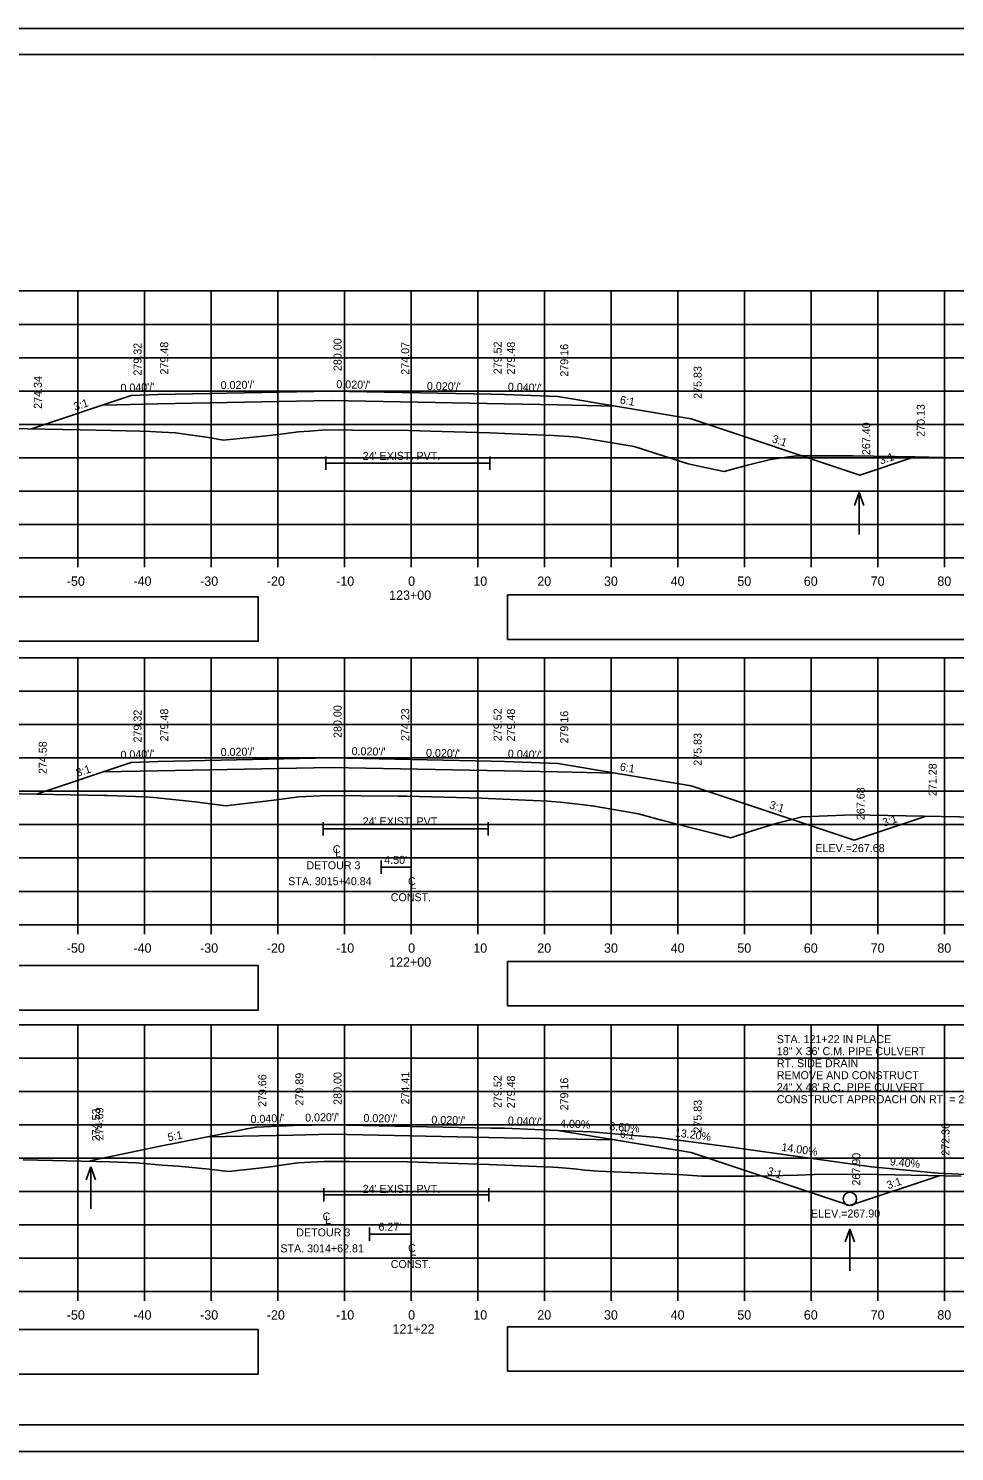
# Model space of a CAD drawing. Extents: x 285 to 4233, y -659 to 3710.
# Drawn here: x 2502.1 to 2641, y 1042.9 to 1256.2 of the extents above; entities that cross this region are included whole.
import ezdxf

# ---------------------------------------------------------------- set-up
doc = ezdxf.new("R2010")
doc.units = 0
for name, color, linetype in [('R_Alt Surface', 7, 'Continuous'), ('R_Axis', 7, 'Continuous'), ('R_Axis Annot', 7, 'Continuous'), ('R_Border', 7, 'Continuous'), ('R_Drive', 7, 'Continuous'), ('R_Exist Surface', 7, 'Continuous'), ('R_Fin Surface', 7, 'Continuous'), ('R_Grid', 7, 'Continuous'), ('R_No Plot', 7, 'Continuous'), ('R_Water', 7, 'Continuous'), ('R_Water Annot', 7, 'Continuous'), ('R_Xsect Elev', 7, 'Continuous'), ('R_Xsect Slope', 7, 'Continuous')]:
    doc.layers.add(name, color=color, linetype=linetype)

msp = doc.modelspace()

# ---------------------------------------------------------------- linework, layer by layer
at = {"layer": 'R_Alt Surface'}
for points in [[(2513.23, 1199.74), (2521.5, 1199.91), (2547.5, 1200.42), (2573.5, 1199.91), (2581.5, 1199.75), (2590.07, 1199.57)], [(2546.7, 1192.04), (2546.7, 1190.04)], [(2546.7, 1191.04), (2571.3, 1191.04)], [(2571.3, 1192.04), (2571.3, 1190.04)], [(2513.23, 1144.74), (2521.5, 1144.91), (2547.5, 1145.42), (2573.5, 1144.91), (2581.5, 1144.75), (2590.07, 1144.57)], [(2546.3, 1137.21), (2546.3, 1135.21)], [(2571.02, 1137.21), (2571.02, 1135.21)], [(2546.3, 1136.21), (2571.02, 1136.21)], [(2555, 1131.45), (2555, 1129.45)], [(2559.5, 1131.45), (2559.5, 1129.45)], [(2555, 1130.45), (2559.5, 1130.45)], [(2529.1, 1090.06), (2541.78, 1090.31), (2547.5, 1090.42), (2573.5, 1089.91), (2581.5, 1089.75), (2590.07, 1089.57)], [(2546.39, 1082.36), (2546.39, 1080.36)], [(2571.15, 1082.36), (2571.15, 1080.36)], [(2546.39, 1081.36), (2571.15, 1081.36)], [(2553.23, 1076.45), (2553.23, 1074.45)], [(2553.23, 1075.45), (2559.5, 1075.45)], [(2559.5, 1076.45), (2559.5, 1074.45)]]:
    msp.add_lwpolyline(points, dxfattribs=at)
at = {"layer": 'R_Axis'}
for p, q in [((2409.5, 1176.84), (2709.5, 1176.84)), ((2509.5, 1175.44), (2509.5, 1176.84)), ((2519.5, 1175.44), (2519.5, 1176.84)), ((2529.5, 1175.44), (2529.5, 1176.84)), ((2539.5, 1175.44), (2539.5, 1176.84)), ((2549.5, 1175.44), (2549.5, 1176.84)), ((2559.5, 1175.44), (2559.5, 1176.84)), ((2569.5, 1175.44), (2569.5, 1176.84)), ((2579.5, 1175.44), (2579.5, 1176.84)), ((2589.5, 1175.44), (2589.5, 1176.84)), ((2599.5, 1175.44), (2599.5, 1176.84)), ((2609.5, 1175.44), (2609.5, 1176.84)), ((2619.5, 1175.44), (2619.5, 1176.84)), ((2629.5, 1175.44), (2629.5, 1176.84)), ((2639.5, 1175.44), (2639.5, 1176.84)), ((2409.5, 1121.84), (2709.5, 1121.84)), ((2509.5, 1120.44), (2509.5, 1121.84)), ((2519.5, 1120.44), (2519.5, 1121.84)), ((2529.5, 1120.44), (2529.5, 1121.84)), ((2539.5, 1120.44), (2539.5, 1121.84)), ((2549.5, 1120.44), (2549.5, 1121.84)), ((2559.5, 1120.44), (2559.5, 1121.84)), ((2569.5, 1120.44), (2569.5, 1121.84)), ((2579.5, 1120.44), (2579.5, 1121.84)), ((2589.5, 1120.44), (2589.5, 1121.84)), ((2599.5, 1120.44), (2599.5, 1121.84)), ((2609.5, 1120.44), (2609.5, 1121.84)), ((2619.5, 1120.44), (2619.5, 1121.84)), ((2629.5, 1120.44), (2629.5, 1121.84)), ((2639.5, 1120.44), (2639.5, 1121.84)), ((2409.5, 1066.84), (2709.5, 1066.84)), ((2509.5, 1065.44), (2509.5, 1066.84)), ((2519.5, 1065.44), (2519.5, 1066.84)), ((2529.5, 1065.44), (2529.5, 1066.84)), ((2539.5, 1065.44), (2539.5, 1066.84)), ((2549.5, 1065.44), (2549.5, 1066.84)), ((2559.5, 1065.44), (2559.5, 1066.84)), ((2569.5, 1065.44), (2569.5, 1066.84)), ((2579.5, 1065.44), (2579.5, 1066.84)), ((2589.5, 1065.44), (2589.5, 1066.84)), ((2599.5, 1065.44), (2599.5, 1066.84)), ((2609.5, 1065.44), (2609.5, 1066.84)), ((2619.5, 1065.44), (2619.5, 1066.84)), ((2629.5, 1065.44), (2629.5, 1066.84)), ((2639.5, 1065.44), (2639.5, 1066.84))]:
    msp.add_line(p, q, dxfattribs=at)
at = {"layer": 'R_Axis Annot'}
for points in [[(2573.96, 1164.61), (2714.32, 1164.61), (2714.32, 1171.27), (2573.96, 1171.27)], [(2408.87, 1164.34), (2536.56, 1164.34), (2536.56, 1170.99), (2408.87, 1170.99)], [(2573.96, 1109.69), (2714.32, 1109.69), (2714.32, 1116.34), (2573.96, 1116.34)], [(2408.87, 1109.04), (2536.56, 1109.04), (2536.56, 1115.7), (2408.87, 1115.7)], [(2408.87, 1054.48), (2536.56, 1054.48), (2536.56, 1061.13), (2408.87, 1061.13)], [(2573.96, 1054.91), (2714.32, 1054.91), (2714.32, 1061.56), (2573.96, 1061.56)]]:
    msp.add_lwpolyline(points, close=True, dxfattribs=at)
at = {"layer": 'R_Border'}
for p, q in [((2401.5, 1252.3), (2717.68, 1252.3)), ((2554.02, 1252.04), (2554.02, 1252.04)), ((2554.02, 1252.04), (2554.02, 1252.04)), ((2717.68, 1046.84), (2401.5, 1046.84))]:
    msp.add_line(p, q, dxfattribs=at)
at = {"layer": 'R_Drive'}
for p, q in [((2581.5, 1091), (2586.5, 1090.8)), ((2586.5, 1090.8), (2596.5, 1089.94)), ((2596.5, 1089.94), (2606.41, 1088.63)), ((2606.41, 1088.63), (2628.53, 1085.54)), ((2628.53, 1085.54), (2638.53, 1084.6)), ((2638.53, 1084.6), (2649.02, 1084.09))]:
    msp.add_line(p, q, dxfattribs=at)
at = {"layer": 'R_Exist Surface'}
for points in [[(2499.31, 1196.25), (2509.84, 1196.04), (2514.51, 1195.94), (2518.86, 1195.82), (2520.39, 1195.78), (2522.08, 1195.7), (2524.14, 1195.59), (2528.76, 1194.91), (2529.1, 1194.87), (2529.68, 1194.76), (2531.28, 1194.48), (2536.31, 1194.99), (2538.7, 1195.23), (2539.12, 1195.28), (2540.27, 1195.42), (2542.61, 1195.72), (2544.22, 1195.84), (2546.7, 1196.04), (2550.68, 1196), (2559.14, 1195.92), (2564.1, 1195.79), (2571.3, 1195.59), (2575.79, 1195.4), (2580.85, 1195.17), (2583.14, 1195.03), (2584.4, 1194.94), (2586.33, 1194.63), (2592.93, 1193.54), (2597.42, 1192.07), (2601.02, 1190.94), (2603.79, 1190.34), (2606.45, 1189.76), (2609.95, 1190.71), (2613.36, 1191.58), (2616.11, 1191.97), (2617.31, 1192.11), (2619.5, 1192.14), (2625.76, 1192.13), (2635.1, 1191.97), (2647.54, 1191.68)], [(2498.25, 1141.52), (2513.5, 1141.23), (2513.95, 1141.22), (2519.55, 1141.03), (2520.88, 1140.89), (2527.11, 1140.26), (2531.31, 1139.71), (2531.78, 1139.65), (2532.49, 1139.74), (2539.32, 1140.58), (2541.87, 1140.92), (2542.58, 1141.01), (2545.82, 1141.18), (2546.3, 1141.21), (2557.56, 1141.11), (2558.84, 1141.09), (2569.99, 1140.79), (2571.02, 1140.77), (2580.03, 1140.35), (2580.54, 1140.33), (2581.89, 1140.19), (2585.4, 1139.83), (2586.95, 1139.61), (2593.57, 1138.48), (2597.06, 1137.52), (2601.36, 1136.4), (2604.94, 1135.5), (2607.41, 1134.86), (2610.8, 1135.97), (2614.39, 1137.07), (2616.17, 1137.53), (2618.11, 1138.02), (2624.43, 1138.27), (2626.16, 1138.33), (2628.31, 1138.27), (2647.07, 1137.93)], [(2501.28, 1086.58), (2512.23, 1086.35), (2514.28, 1086.28), (2518.26, 1086.15), (2522.14, 1085.81), (2524.55, 1085.64), (2529.19, 1085.18), (2532.11, 1084.85), (2536.18, 1085.28), (2538.41, 1085.53), (2540.04, 1085.77), (2542.49, 1086.14), (2543.51, 1086.2), (2546.39, 1086.36), (2550.23, 1086.34), (2558.92, 1086.27), (2563.43, 1086.13), (2571.15, 1085.91), (2579.48, 1085.52), (2580.73, 1085.47), (2581.56, 1085.42), (2583.92, 1085.26), (2585.6, 1085.03), (2587.56, 1084.9), (2599.55, 1084.37), (2603.08, 1084.16), (2610.83, 1084.15), (2617.5, 1084.3), (2619.95, 1084.37), (2624.89, 1084.43), (2626.45, 1084.4), (2626.45, 1084.44), (2629.52, 1084.4), (2641.97, 1084.13)]]:
    msp.add_lwpolyline(points, dxfattribs=at)
at = {"layer": 'R_Fin Surface'}
for points in [[(2502.55, 1196.18), (2517.5, 1201.16), (2521.5, 1201.32), (2547.5, 1201.84), (2571.5, 1201.36), (2573.5, 1201.32), (2581.5, 1201), (2601.5, 1197.67), (2626.79, 1189.24), (2634.97, 1191.97)], [(2503.28, 1141.42), (2517.5, 1146.16), (2521.5, 1146.32), (2547.5, 1146.84), (2571.5, 1146.36), (2573.5, 1146.32), (2581.5, 1146), (2601.5, 1142.67), (2625.95, 1134.52), (2636.75, 1138.12)], [(2511.28, 1086.37), (2511.78, 1086.54), (2521.58, 1088.58), (2531.97, 1090.66), (2534.84, 1091.24), (2536.22, 1091.51), (2540.81, 1091.69), (2541.78, 1091.73), (2547.5, 1091.84), (2571.5, 1091.36), (2573.5, 1091.32), (2581.5, 1091), (2601.5, 1087.67), (2625.29, 1079.74), (2638.68, 1084.2)]]:
    msp.add_lwpolyline(points, dxfattribs=at)
at = {"layer": 'R_Grid'}
for p, q in [((2409.5, 1216.84), (2709.5, 1216.84)), ((2509.5, 1176.84), (2509.5, 1216.84)), ((2519.5, 1176.84), (2519.5, 1216.84)), ((2529.5, 1176.84), (2529.5, 1216.84)), ((2539.5, 1176.84), (2539.5, 1216.84)), ((2549.5, 1176.84), (2549.5, 1216.84)), ((2559.5, 1176.84), (2559.5, 1216.84)), ((2569.5, 1176.84), (2569.5, 1216.84)), ((2579.5, 1176.84), (2579.5, 1216.84)), ((2589.5, 1176.84), (2589.5, 1216.84)), ((2599.5, 1176.84), (2599.5, 1216.84)), ((2609.5, 1176.84), (2609.5, 1216.84)), ((2619.5, 1176.84), (2619.5, 1216.84)), ((2629.5, 1176.84), (2629.5, 1216.84)), ((2639.5, 1176.84), (2639.5, 1216.84)), ((2409.5, 1211.84), (2709.5, 1211.84)), ((2409.5, 1206.84), (2709.5, 1206.84)), ((2409.5, 1201.84), (2709.5, 1201.84)), ((2409.5, 1196.84), (2709.5, 1196.84)), ((2409.5, 1191.84), (2709.5, 1191.84)), ((2409.5, 1186.84), (2709.5, 1186.84)), ((2409.5, 1181.84), (2709.5, 1181.84)), ((2409.5, 1176.84), (2709.5, 1176.84)), ((2409.5, 1161.84), (2709.5, 1161.84)), ((2509.5, 1121.84), (2509.5, 1161.84)), ((2519.5, 1121.84), (2519.5, 1161.84)), ((2529.5, 1121.84), (2529.5, 1161.84)), ((2539.5, 1121.84), (2539.5, 1161.84)), ((2549.5, 1121.84), (2549.5, 1161.84)), ((2559.5, 1121.84), (2559.5, 1161.84)), ((2569.5, 1121.84), (2569.5, 1161.84)), ((2579.5, 1121.84), (2579.5, 1161.84)), ((2589.5, 1121.84), (2589.5, 1161.84)), ((2599.5, 1121.84), (2599.5, 1161.84)), ((2609.5, 1121.84), (2609.5, 1161.84)), ((2619.5, 1121.84), (2619.5, 1161.84)), ((2629.5, 1121.84), (2629.5, 1161.84)), ((2639.5, 1121.84), (2639.5, 1161.84)), ((2409.5, 1156.84), (2709.5, 1156.84)), ((2409.5, 1151.84), (2709.5, 1151.84)), ((2409.5, 1146.84), (2709.5, 1146.84)), ((2409.5, 1141.84), (2709.5, 1141.84)), ((2409.5, 1136.84), (2709.5, 1136.84)), ((2409.5, 1131.84), (2709.5, 1131.84)), ((2409.5, 1126.84), (2709.5, 1126.84)), ((2409.5, 1121.84), (2709.5, 1121.84)), ((2409.5, 1106.84), (2709.5, 1106.84)), ((2509.5, 1066.84), (2509.5, 1106.84)), ((2519.5, 1066.84), (2519.5, 1106.84)), ((2529.5, 1066.84), (2529.5, 1106.84)), ((2539.5, 1066.84), (2539.5, 1106.84)), ((2549.5, 1066.84), (2549.5, 1106.84)), ((2559.5, 1066.84), (2559.5, 1106.84)), ((2569.5, 1066.84), (2569.5, 1106.84)), ((2579.5, 1066.84), (2579.5, 1106.84)), ((2589.5, 1066.84), (2589.5, 1106.84)), ((2599.5, 1066.84), (2599.5, 1106.84)), ((2609.5, 1066.84), (2609.5, 1106.84)), ((2619.5, 1066.84), (2619.5, 1106.84)), ((2629.5, 1066.84), (2629.5, 1106.84)), ((2639.5, 1066.84), (2639.5, 1106.84)), ((2409.5, 1101.84), (2709.5, 1101.84)), ((2409.5, 1096.84), (2709.5, 1096.84)), ((2409.5, 1091.84), (2709.5, 1091.84)), ((2409.5, 1086.84), (2709.5, 1086.84)), ((2409.5, 1081.84), (2709.5, 1081.84)), ((2409.5, 1076.84), (2709.5, 1076.84)), ((2409.5, 1071.84), (2709.5, 1071.84)), ((2409.5, 1066.84), (2709.5, 1066.84))]:
    msp.add_line(p, q, dxfattribs=at)
at = {"layer": 'R_No Plot'}
for p, q in [((2389.1, 1256.2), (2722.43, 1256.2)), ((2389.1, 1042.86), (2722.43, 1042.86))]:
    msp.add_line(p, q, dxfattribs=at)
for points in [[(2389.09, 1256.2), (2722.43, 1256.2), (2722.43, 1042.86), (2389.09, 1042.86)], [(2635.42, 1252.3), (2655.04, 1252.3), (2655.04, 1242.42), (2671.15, 1242.42), (2694.35, 1242.42), (2694.47, 1214.27), (2717.68, 1214.27), (2717.68, 1046.84), (2401.5, 1046.84), (2401.5, 1252.3)]]:
    msp.add_lwpolyline(points, close=True, dxfattribs=at)
at = {"layer": 'R_Water'}
msp.add_circle((2625.29, 1080.74), 1, dxfattribs=at)
at = {"layer": 'R_Water Annot'}
for p, q in [((2626.67, 1186.62), (2625.97, 1184.7)), ((2626.67, 1180.34), (2626.67, 1186.62)), ((2626.67, 1186.62), (2627.37, 1184.7)), ((2511.46, 1085.53), (2510.76, 1083.6)), ((2511.46, 1079.24), (2511.46, 1085.53)), ((2511.46, 1085.53), (2512.16, 1083.6)), ((2625.3, 1076.22), (2624.6, 1074.3)), ((2625.3, 1069.94), (2625.3, 1076.22)), ((2625.3, 1076.22), (2626, 1074.3))]:
    msp.add_line(p, q, dxfattribs=at)
at = {"layer": 'R_Xsect Elev'}
for p, q in [((2559.5, 1195.91), (2559.5, 1210.27)), ((2559.5, 1141.08), (2559.5, 1155.57)), ((2559.5, 1086.25), (2559.5, 1100.04))]:
    msp.add_line(p, q, dxfattribs=at)

# ---------------------------------------------------------------- texts
at = {"layer": 'R_Alt Surface'}
for s, height, p in [('C', 1.2, (2547.73, 1132.55)), ('L', 1.2, (2548.11, 1132.02)), ('DETOUR 3', 1.199, (2543.78, 1130.15)), ('STA. 3015+40.84', 1.1985, (2541.04, 1127.76)), ('C', 1.2, (2559.02, 1127.76)), ('CONST.', 1.199, (2556.43, 1125.36)), ('L', 1.2, (2559.4, 1127.23)), ('C', 1.2, (2546.21, 1077.5)), ('L', 1.2, (2546.59, 1076.98)), ('DETOUR 3', 1.199, (2542.26, 1075.11)), ('STA. 3014+62.81', 1.1985, (2539.88, 1072.71)), ('C', 1.2, (2559.02, 1072.76)), ('L', 1.2, (2559.4, 1072.23)), ('CONST.', 1.199, (2556.43, 1070.36))]:
    msp.add_text(s, height=height, dxfattribs=at).set_placement(p)
at = {"layer": 'R_Axis Annot'}
for s, p in [('-50', (2507.84, 1172.64)), ('-40', (2517.84, 1172.64)), ('-30', (2527.84, 1172.64)), ('-20', (2537.84, 1172.64)), ('-10', (2548.24, 1172.64)), ('0', (2559.04, 1172.64)), ('10', (2568.81, 1172.64)), ('20', (2578.41, 1172.64)), ('30', (2588.41, 1172.64)), ('40', (2598.41, 1172.64)), ('50', (2608.41, 1172.64)), ('60', (2618.38, 1172.64)), ('70', (2628.41, 1172.64)), ('80', (2638.41, 1172.64)), ('123+00', (2556.19, 1170.54)), ('-50', (2507.84, 1117.64)), ('-40', (2517.84, 1117.64)), ('-30', (2527.84, 1117.64)), ('-20', (2537.84, 1117.64)), ('-10', (2548.24, 1117.64)), ('0', (2559.04, 1117.64)), ('10', (2568.81, 1117.64)), ('20', (2578.41, 1117.64)), ('30', (2588.41, 1117.64)), ('40', (2598.41, 1117.64)), ('50', (2608.41, 1117.64)), ('60', (2618.38, 1117.64)), ('70', (2628.41, 1117.64)), ('80', (2638.41, 1117.64)), ('122+00', (2556.19, 1115.54)), ('-50', (2507.84, 1062.64)), ('-40', (2517.84, 1062.64)), ('-30', (2527.84, 1062.64)), ('-20', (2537.84, 1062.64)), ('-10', (2548.24, 1062.64)), ('0', (2559.04, 1062.64)), ('10', (2568.81, 1062.64)), ('20', (2578.41, 1062.64)), ('30', (2588.41, 1062.64)), ('40', (2598.41, 1062.64)), ('50', (2608.41, 1062.64)), ('60', (2618.38, 1062.64)), ('70', (2628.41, 1062.64)), ('80', (2638.41, 1062.64)), ('121+22', (2556.7, 1060.54))]:
    msp.add_text(s, height=1.4, dxfattribs=at).set_placement(p)
at = {"layer": 'R_Water'}
for s, p in [("24' EXIST. PVT.", (2552.22, 1191.52)), ("24' EXIST. PVT.", (2552.22, 1136.74)), ("4.50'", (2555.45, 1130.96)), ("24' EXIST. PVT.", (2552.22, 1081.64)), ("6.27'", (2554.59, 1075.96))]:
    msp.add_text(s, height=1.2, dxfattribs=at).set_placement(p)
at = {"layer": 'R_Water Annot'}
for s, p in [('STA. 121+22 IN PLACE', (2614.33, 1104.08)), ('18" X 36\' C.M. PIPE CULVERT', (2614.33, 1102.28)), ('RT. SIDE DRAIN', (2614.33, 1100.48)), ('REMOVE AND CONSTRUCT', (2614.33, 1098.68)), ('24" X 48\' R.C. PIPE CULVERT', (2614.33, 1096.88)), ('CONSTRUCT APPROACH ON RT. = 205 CU. YD.', (2614.33, 1095.08))]:
    msp.add_text(s, height=1.2, dxfattribs=at).set_placement(p)
at = {"layer": 'R_Xsect Elev'}
for s, rotation, p in [('280.00', 90, (2549.05, 1204.84)), ('279.32', 90, (2519.05, 1204.16)), ('279.48', 90, (2523.05, 1204.32)), ('274.07', 90, (2559.2, 1204.29)), ('279.52', 90, (2573.05, 1204.36)), ('279.48', 90, (2575.05, 1204.32)), ('279.16', 90, (2583.05, 1204)), ('275.83', 90, (2603.05, 1200.67)), ('274.34', 90, (2504.1, 1199.18)), ('270.13', 90, (2636.52, 1194.97)), ('267.40', 90, (2628.34, 1192.24)), ('279.48', 90, (2523.05, 1149.32)), ('280.00', 90, (2549.05, 1149.84)), ('274.23', 90, (2559.2, 1149.37)), ('279.52', 90, (2573.05, 1149.36)), ('279.48', 90, (2575.05, 1149.32)), ('279.32', 90, (2519.05, 1149.16)), ('279.16', 90, (2583.05, 1149)), ('275.83', 90, (2603.05, 1145.67)), ('274.58', 90, (2504.83, 1144.42)), ('271.28', 90, (2638.3, 1141.12)), ('267.68', 90, (2627.5, 1137.52)), ('279.66', 90, (2537.77, 1094.51)), ('279.89', 90, (2543.33, 1094.73)), ('280.00', 90, (2549.05, 1094.84)), ('274.41', 90, (2559.2, 1094.89)), ('279.52', 90, (2573.05, 1094.36)), ('279.48', 90, (2575.05, 1094.32)), ('279.16', 90, (2583.05, 1094)), ('275.83', 90, (2603.05, 1090.67)), ('274.53', 90, (2512.83, 1089.37)), ('274.69', 90, (2513.33, 1089.54)), ('4.00%', 357.7094, (2581.8, 1091.46)), ('8.60%', 355.0847, (2589.17, 1091.07)), ('13.20%', 352.4804, (2598.99, 1090.12)), ('272.36', 90, (2640.23, 1087.2)), ('14.00%', 352.0304, (2614.97, 1087.94)), ('267.90', 90, (2626.84, 1082.74)), ('9.40%', 354.63, (2631.23, 1085.79))]:
    msp.add_text(s, height=1.2, rotation=rotation, dxfattribs=at).set_placement(p)
for s, p in [('ELEV.=267.68', (2620.11, 1132.72)), ('ELEV.=267.90', (2619.44, 1077.94))]:
    msp.add_text(s, height=1.2, dxfattribs=at).set_placement(p)
at = {"layer": 'R_Xsect Slope'}
for s, rotation, p in [("0.020'/'", 1.1458, (2530.93, 1202.11)), ("0.020'/'", 358.8542, (2548.26, 1202.27)), ("0.020'/'", 358.8542, (2561.84, 1202.01)), ("0.040'/'", 2.2906, (2515.92, 1201.7)), ("0.040'/'", 357.7094, (2573.97, 1201.9)), ('6:1', 350.5377, (2590.73, 1199.97)), ('3:1', 18.4332, (2509.08, 1198.88)), ('3:1', 341.5651, (2613.51, 1194.19)), ('3:1', 18.4349, (2629.93, 1190.82)), ("0.040'/'", 2.2906, (2515.92, 1146.7)), ("0.020'/'", 1.1458, (2530.93, 1147.11)), ("0.020'/'", 358.8542, (2550.55, 1147.27)), ("0.020'/'", 358.8542, (2561.71, 1147.01)), ("0.040'/'", 357.7094, (2573.97, 1146.9)), ('3:1', 18.4332, (2509.44, 1144)), ('6:1', 350.5377, (2590.73, 1144.97)), ('3:1', 341.5651, (2613.09, 1139.33)), ('3:1', 18.4349, (2630.4, 1136.53)), ("0.040'/'", 2.2906, (2535.42, 1092.07)), ("0.020'/'", 1.1458, (2543.6, 1092.31)), ("0.020'/'", 358.8542, (2552.32, 1092.27)), ("0.020'/'", 358.8542, (2562.51, 1092.01)), ("0.040'/'", 357.7094, (2573.97, 1091.9)), ('5:1', 11.4931, (2523.09, 1089.35)), ('6:1', 350.5377, (2590.73, 1089.97)), ('3:1', 341.5651, (2612.77, 1084.44)), ('3:1', 18.4349, (2631.04, 1082.18))]:
    msp.add_text(s, height=1.2, rotation=rotation, dxfattribs=at).set_placement(p)

doc.saveas('drawing.dxf')
